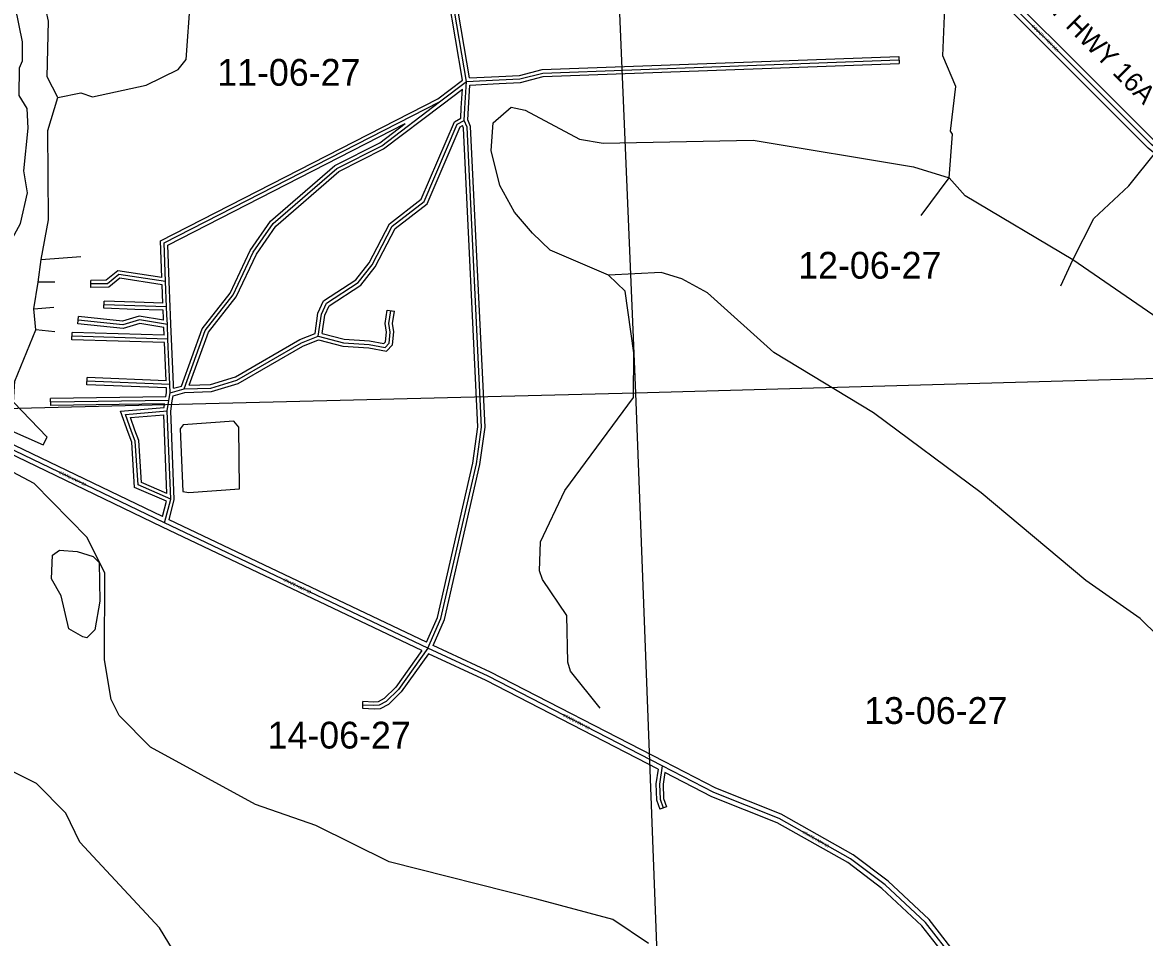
# Model space of a CAD drawing. Extents: x 418523 to 616617, y 1878279 to 2196743.
# Drawn here: x 477490 to 486921, y 2050659 to 2058345 of the extents above; entities that cross this region are included whole.
import ezdxf

# ---------------------------------------------------------------- set-up
doc = ezdxf.new("R2010")
doc.units = 0
for name, color, linetype in [('Level 1', 7, 'Continuous'), ('Level 2', 7, 'Continuous'), ('Level 22', 7, 'Continuous'), ('Level 23', 7, 'Continuous'), ('Level 28', 7, 'Continuous'), ('Level 31', 7, 'Continuous'), ('Level 32', 7, 'Continuous'), ('Level 34', 7, 'Continuous'), ('Level 5', 7, 'Continuous'), ('Level 7', 7, 'Continuous')]:
    doc.layers.add(name, color=color, linetype=linetype)

msp = doc.modelspace()

# ---------------------------------------------------------------- linework, layer by layer
at = {"layer": 'Level 1'}
for p, q in [((482425.349, 2060438.668), (482642.067, 2055229.613)), ((487939.346, 2055378.436), (482642.067, 2055229.613)), ((482642.067, 2055229.613), (477340.893, 2055098.836)), ((482642.067, 2055229.613), (482837.646, 2050080.728))]:
    msp.add_line(p, q, dxfattribs=at)
at = {"layer": 'Level 22'}
for p, q in [((478685.327, 2054141.739), (477119.221, 2054894.59)), ((480897.555, 2053088.715), (478685.327, 2054141.739))]:
    msp.add_line(p, q, dxfattribs=at)
for points in [[(487021.004, 2057282.043), (486978.752, 2057318.971), (485171.269, 2059125.811)], [(482866.088, 2052100.631), (481404.931, 2052852.793), (480897.555, 2053088.715)], [(485711.804, 2049481.083), (485657.88, 2049664.266), (485650.15, 2049839.593), (485543.181, 2050123.399), (485328.198, 2050466.264), (485079.536, 2050784.195), (484739.37, 2051102.557), (484448.769, 2051321.043), (483850.002, 2051657.365), (483301.036, 2051876.719), (482866.088, 2052100.631)]]:
    msp.add_lwpolyline(points, dxfattribs=at)
at = {"layer": 'Level 23'}
for p, q in [((478667.841, 2054194.526), (477136.551, 2054930.641)), ((478667.997, 2054105.686), (477101.891, 2054858.538)), ((480886.566, 2053138.246), (478723.021, 2054168.098)), ((480846.493, 2053068.719), (478668.136, 2054105.62))]:
    msp.add_line(p, q, dxfattribs=at)
for points in [[(487047.327, 2057312.161), (487006.085, 2057348.207), (485199.549, 2059154.101)], [(486994.681, 2057251.924), (486951.419, 2057289.734), (485142.988, 2059097.521)], [(482884.396, 2052136.196), (481422.524, 2052888.726), (480940.872, 2053112.686)], [(482831.927, 2052073.225), (481387.336, 2052816.861), (480901.627, 2053042.706)], [(485750.177, 2049492.379), (485697.627, 2049670.891), (485689.83, 2049847.73), (485579.2, 2050141.255), (485360.985, 2050489.272), (485109.133, 2050811.281), (484765.13, 2051133.236), (484470.68, 2051354.615), (483867.292, 2051693.531), (483317.649, 2051913.156), (482884.397, 2052136.196)], [(485673.431, 2049469.787), (485618.132, 2049657.64), (485610.469, 2049831.457), (485507.164, 2050105.543), (485295.411, 2050443.256), (485049.938, 2050757.109), (484713.61, 2051071.88), (484426.858, 2051287.471), (483832.711, 2051621.198), (483284.423, 2051840.281), (482888.421, 2052044.143)]]:
    msp.add_lwpolyline(points, dxfattribs=at)
at = {"layer": 'Level 31'}
for p, q in [((481220.897, 2057847.351), (481083.316, 2058665.201)), ((480996.569, 2057677.501), (481220.897, 2057847.351)), ((481208.433, 2057625.203), (481220.897, 2057847.351)), ((481220.897, 2057847.351), (481495.446, 2057861.306)), ((478680.003, 2056492.587), (480996.569, 2057677.501)), ((481202.556, 2057522.31), (481208.433, 2057625.203)), ((478693.301, 2056167.757), (478680.003, 2056492.587)), ((478702.084, 2055956.053), (478693.301, 2056167.757)), ((478434.596, 2055964.996), (478175.974, 2055973.897)), ((478702.084, 2055956.053), (478434.596, 2055964.996)), ((478704.917, 2055887.667), (478702.084, 2055956.053)), ((478708.323, 2055806.914), (478704.917, 2055887.667)), ((478713.431, 2055685.784), (478708.323, 2055806.914)), ((478713.431, 2055685.784), (477905.884, 2055710.097)), ((478729.298, 2055303.48), (478713.431, 2055685.784)), ((478729.298, 2055303.48), (478032.574, 2055331.251)), ((478732.124, 2055233.639), (478729.298, 2055303.48)), ((478732.124, 2055233.639), (478849.112, 2055266.164)), ((478719.489, 2055170.619), (477727.772, 2055156.722)), ((478706.697, 2055083.564), (478719.489, 2055170.619)), ((478719.489, 2055170.619), (478732.124, 2055233.639)), ((478736.326, 2054341.513), (478706.697, 2055083.564)), ((478685.327, 2054141.739), (478736.326, 2054341.513))]:
    msp.add_line(p, q, dxfattribs=at)
for points in [[(481495.446, 2057861.306), (481671.196, 2057870.282), (481863.282, 2057919.186), (484856.499, 2058029.71)], [(478849.112, 2055266.164), (479026.587, 2055757.357), (479261.379, 2056056.251), (479429.966, 2056414.019), (479597.982, 2056655.05), (480133.695, 2057119.055), (480509.776, 2057308.896), (480996.569, 2057677.501)], [(479976.816, 2055710.921), (480002.715, 2055894.453), (480044.633, 2055985.898), (480312.369, 2056159.532), (480429.918, 2056309.164), (480598.014, 2056633.481), (480865.904, 2056840.578), (481144.146, 2057489.496), (481202.556, 2057522.31)], [(480897.555, 2053088.715), (481007.36, 2053338.396), (481305.21, 2054637.48), (481348.482, 2054945.671), (481227.287, 2057464.003), (481202.556, 2057522.31)], [(478693.301, 2056167.757), (478300.057, 2056227.866), (478206.279, 2056150.134), (478065.698, 2056148.276)], [(479976.816, 2055710.921), (480188.039, 2055654.983), (480404.212, 2055640.482), (480538.649, 2055615.466), (480571.111, 2055650.223), (480581.063, 2055744.368), (480570.321, 2055814.973), (480586.041, 2055923.274)], [(478708.323, 2055806.914), (478473.597, 2055847.336), (478333.131, 2055804.381), (477959.096, 2055844.034)], [(478849.112, 2055266.164), (479074.258, 2055273.432), (479291.456, 2055339.293), (479834.697, 2055653.421), (479976.816, 2055710.921)], [(478736.326, 2054341.513), (478461.761, 2054459.595), (478438.539, 2054826.66), (478405.701, 2054910.103), (478356.368, 2055051.816), (478706.697, 2055083.564)], [(480897.555, 2053088.715), (480651.132, 2052742.589), (480547.42, 2052640.896), (480488.691, 2052609.539), (480444.666, 2052606.841), (480350.962, 2052610.931)], [(482866.088, 2052100.631), (482844.461, 2051947.261), (482848.925, 2051820.68), (482874.539, 2051747.096)]]:
    msp.add_lwpolyline(points, dxfattribs=at)
at = {"layer": 'Level 32'}
for p, q in [((481188.298, 2057860.297), (481057.3, 2058639.011)), ((481246.052, 2057878.668), (481119.536, 2058630.744)), ((484855.392, 2058059.691), (484857.606, 2057999.729)), ((481246.052, 2057878.668), (481493.924, 2057891.268)), ((480980.561, 2057703.01), (481188.298, 2057860.297)), ((481014.679, 2057653.583), (481187.312, 2057784.291)), ((481178.48, 2057626.884), (481187.312, 2057784.291)), ((481238.387, 2057623.522), (481249.342, 2057818.757)), ((481249.341, 2057818.757), (481496.969, 2057831.344)), ((478649.243, 2056510.55), (480980.561, 2057703.009)), ((481173.542, 2057540.42), (481178.481, 2057626.914)), ((481232.908, 2057527.583), (481238.386, 2057623.492)), ((478710.766, 2056474.623), (480706.281, 2057495.321)), ((478661.836, 2056202.916), (478649.243, 2056510.55)), ((478723.276, 2056168.984), (478710.766, 2056474.623)), ((478066.094, 2056118.278), (478065.301, 2056178.274)), ((478670.769, 2055987.116), (478664.351, 2056141.833)), ((478732.06, 2055957.296), (478723.276, 2056169.001)), ((478174.942, 2055943.915), (478177.006, 2056003.88)), ((478435.628, 2055994.978), (478177.006, 2056003.88)), ((478670.769, 2055987.116), (478435.599, 2055994.979)), ((478433.565, 2055935.012), (478174.942, 2055943.915)), ((478673.262, 2055926.999), (478433.594, 2055935.011)), ((478676.062, 2055859.873), (478673.261, 2055926.999)), ((478734.892, 2055888.909), (478732.06, 2055957.295)), ((480556.352, 2055927.584), (480615.731, 2055918.965)), ((477955.934, 2055814.201), (477962.26, 2055873.867)), ((478676.783, 2055842.786), (478676.062, 2055859.873)), ((478738.297, 2055808.178), (478734.892, 2055888.931)), ((478743.406, 2055687.047), (478738.297, 2055808.178)), ((477904.982, 2055680.11), (477906.786, 2055740.084)), ((478682.099, 2055716.741), (477906.786, 2055740.084)), ((478682.099, 2055716.741), (478679.369, 2055781.457)), ((478684.615, 2055656.636), (477904.982, 2055680.11)), ((478697.975, 2055334.751), (478684.615, 2055656.636)), ((478759.274, 2055304.723), (478743.406, 2055687.027)), ((478031.38, 2055301.273), (478033.769, 2055361.226)), ((478697.975, 2055334.751), (478033.769, 2055361.226)), ((478700.441, 2055274.605), (478031.38, 2055301.273)), ((478702.003, 2055236.017), (478700.442, 2055274.605)), ((478760.571, 2055272.686), (478759.275, 2055304.691)), ((478760.571, 2055272.686), (478826.158, 2055290.92)), ((478694.837, 2055200.276), (477727.352, 2055186.72)), ((477728.194, 2055126.724), (477727.352, 2055186.72)), ((478694.837, 2055200.276), (478702.003, 2055236.017)), ((478736.38, 2055079.2), (478749.087, 2055165.635)), ((478749.087, 2055165.635), (478757.916, 2055209.671)), ((478757.916, 2055209.671), (478853.68, 2055236.294)), ((478684.69, 2055140.126), (477728.194, 2055126.724)), ((478704.451, 2054387.879), (478678.036, 2055049.458)), ((478680.241, 2055109.871), (478684.69, 2055140.126)), ((478766.479, 2054338.334), (478736.801, 2055081.586)), ((478667.841, 2054194.527), (478700.915, 2054324.085)), ((478723.021, 2054168.097), (478766.479, 2054338.334)), ((480349.655, 2052580.959), (480352.271, 2052640.904)), ((482902.872, 2051756.958), (482846.206, 2051737.233))]:
    msp.add_line(p, q, dxfattribs=at)
for points in [[(481493.916, 2057891.268), (481666.685, 2057900.092), (481858.979, 2057949.048), (484855.392, 2058059.691)], [(481496.976, 2057831.345), (481675.706, 2057840.473), (481867.586, 2057889.323), (484857.606, 2057999.729)], [(478892.361, 2055297.576), (479053.162, 2055742.621), (479287.07, 2056040.39), (479456.025, 2056398.94), (479620.453, 2056634.823), (480150.529, 2057093.946), (480525.721, 2057283.337), (481014.68, 2057653.584)], [(479949.528, 2055732.243), (479973.62, 2055902.977), (480020.994, 2056006.325), (480291.859, 2056181.988), (480404.581, 2056325.476), (480574.426, 2056653.166), (480841.398, 2056859.553), (481120.582, 2057510.67), (481173.542, 2057540.42)], [(480940.872, 2053112.686), (481035.966, 2053328.921), (481334.74, 2054632.031), (481378.584, 2054944.294), (481256.996, 2057470.791), (481232.908, 2057527.583)], [(478826.159, 2055290.92), (479000.012, 2055772.093), (479235.688, 2056072.111), (479403.906, 2056429.098), (479575.511, 2056675.276), (480116.861, 2057144.163), (480493.831, 2057334.453), (480706.281, 2057495.321)], [(480010.244, 2055733.102), (480031.811, 2055885.929), (480068.272, 2055965.471), (480332.88, 2056137.076), (480455.254, 2056292.851), (480621.602, 2056613.796), (480890.41, 2056821.603), (481167.709, 2057468.323), (481188.026, 2057479.736)], [(480886.566, 2053138.247), (480978.753, 2053347.872), (481275.68, 2054642.927), (481318.381, 2054947.048), (481197.578, 2057457.216), (481188.026, 2057479.736)], [(478661.836, 2056202.916), (478291.279, 2056259.557), (478195.29, 2056179.992), (478065.301, 2056178.274)], [(478664.351, 2056141.833), (478308.835, 2056196.176), (478217.268, 2056120.276), (478066.094, 2056118.278)], [(479978.801, 2055679.36), (480183.151, 2055625.243), (480400.451, 2055610.666), (480549.341, 2055582.961), (480599.89, 2055637.084), (480611.304, 2055745.059), (480600.651, 2055815.076), (480615.731, 2055918.965)], [(480010.244, 2055733.103), (480192.928, 2055684.723), (480407.973, 2055670.298), (480527.957, 2055647.971), (480542.331, 2055663.362), (480550.822, 2055743.678), (480539.992, 2055814.869), (480556.352, 2055927.584)], [(478679.369, 2055781.457), (478475.543, 2055816.559), (478336.054, 2055773.903), (477955.934, 2055814.201)], [(478676.783, 2055842.786), (478471.651, 2055878.114), (478330.209, 2055834.86), (477962.26, 2055873.867)], [(478892.361, 2055297.576), (479069.337, 2055303.29), (479279.436, 2055366.997), (479821.498, 2055680.444), (479949.528, 2055732.243)], [(478853.68, 2055236.294), (479079.179, 2055243.575), (479303.476, 2055311.588), (479847.896, 2055626.398), (479978.801, 2055679.36)], [(478700.915, 2054324.084), (478432.982, 2054439.314), (478408.896, 2054820.061), (478377.565, 2054899.674), (478315.351, 2055078.389), (478680.241, 2055109.871)], [(478704.451, 2054387.879), (478490.538, 2054479.876), (478468.181, 2054833.259), (478433.838, 2054920.532), (478397.386, 2055025.242), (478678.036, 2055049.458)], [(480901.628, 2053042.706), (480674.032, 2052723.026), (480565.349, 2052616.46), (480497.053, 2052579.994), (480444.931, 2052576.801), (480349.655, 2052580.959)], [(480846.493, 2053068.719), (480628.232, 2052762.151), (480529.491, 2052665.331), (480480.33, 2052639.084), (480444.402, 2052636.882), (480352.271, 2052640.904)], [(482831.927, 2052073.225), (482814.386, 2051948.839), (482819.102, 2051815.096), (482846.206, 2051737.233)], [(482888.421, 2052044.143), (482874.536, 2051945.683), (482878.747, 2051826.265), (482902.872, 2051756.958)]]:
    msp.add_lwpolyline(points, dxfattribs=at)
at = {"layer": 'Level 5'}
for p, q in [((485044.325, 2056723.471), (485279.445, 2057038.972)), ((477647.846, 2056354.914), (477981.433, 2056378.13)), ((477621.819, 2056163.309), (477647.846, 2056354.914)), ((486216.573, 2056133.574), (486317.792, 2056349.791)), ((477587.232, 2055938.393), (477621.819, 2056163.309)), ((477763.512, 2056162.531), (477621.819, 2056163.309)), ((477587.232, 2055938.393), (477754.056, 2055954.186)), ((477602.996, 2055763.269), (477587.232, 2055938.393)), ((477761.28, 2055745.741), (477602.996, 2055763.269))]:
    msp.add_line(p, q, dxfattribs=at)
for points in [[(476680.234, 2054701.151), (476882.112, 2055033.531), (477251.233, 2055465.057), (477310.401, 2055614.781), (477280.788, 2056306.867), (477474.416, 2056655.939), (477534.142, 2056914.076), (477501.818, 2057097.64), (477537.092, 2057455.909), (477529.639, 2057622.702), (477463.536, 2057731.434), (477464.811, 2057964.85), (477490.111, 2058023.041), (477490.968, 2058181.436), (477401.647, 2058623.755), (477321.066, 2059141.066), (477307.794, 2059766.351), (477250.519, 2059966.754), (477236.499, 2060458.666)], [(477788.554, 2057712.988), (477697.798, 2057888.541), (477708.66, 2058355.352), (477611.039, 2058806.032), (477471.219, 2059156.918), (477410.058, 2060182.651), (477385.277, 2060224.462), (477371.752, 2060460.468)], [(477788.554, 2057712.988), (477980.517, 2057753.622), (478080.361, 2057719.753), (478531.08, 2057817.372), (478798.563, 2057949.309), (478865.673, 2058032.312), (478901.775, 2058540.635), (478994.743, 2058773.561), (479030.027, 2059131.831), (479156.306, 2059364.558), (479174.551, 2059656.236), (479242.09, 2059814.27), (479226.206, 2059956.083), (479193.384, 2060056.316), (479195.506, 2060448.095)], [(485279.445, 2057038.972), (485306.419, 2057405.641), (485289.868, 2057430.752), (485333.582, 2057805.651), (485226.615, 2058064.636), (485255.612, 2058806.445), (485147.927, 2058932.076), (485253.721, 2059998.573), (485464.418, 2060422.586)], [(486317.792, 2056349.791), (486494.72, 2056698.972), (486787.992, 2056972.463), (487014.582, 2057254.693), (487056.821, 2057354.496), (487283.242, 2057603.376), (487468.311, 2057910.846), (487527.978, 2058152.272), (487611.958, 2058268.526), (487646.126, 2058418.411), (487831.156, 2058725.841), (487865.423, 2058892.406), (488143.431, 2059432.762), (488144.417, 2059616.167), (488278.388, 2059723.821), (488329.217, 2059873.606)], [(477647.846, 2056354.914), (477708.001, 2056688.043), (477703.716, 2057438.351), (477788.554, 2057712.988)], [(482415.591, 2056220.781), (481924.886, 2056431.848), (481775.59, 2056574.38)], [(482345.976, 2052586.462), (482097.555, 2052896.246), (482072.943, 2052971.407), (482066.726, 2053363.246), (481859.955, 2053664.471), (481835.343, 2053739.662), (481844.989, 2053981.348), (482047.376, 2054413.761), (482626.806, 2055194.269), (482628.838, 2055569.408), (482556.587, 2056086.65), (482415.591, 2056220.781)], [(477047.331, 2054757.547), (477072.801, 2054840.78), (477173.521, 2054965.264), (477223.671, 2054990.016), (477664.445, 2054795.887), (477698.155, 2054862.379), (477416.292, 2055155.692), (477425.57, 2055330.726), (477602.996, 2055763.269)], [(480451.067, 2049028.679), (480344.071, 2049279.324), (480095.121, 2049497.416), (479820.741, 2049632.295), (479637.208, 2049608.271), (479504.184, 2049675.681), (479287.737, 2049726.879), (479195.846, 2049694.027), (479195.477, 2049627.336), (479086.976, 2049602.913), (478791.681, 2050496.511), (478642.934, 2050739.084), (477971.575, 2051459.641), (477856.177, 2051702.016), (477607.427, 2051953.448), (477349.688, 2052079.907), (476824.496, 2052082.72), (476591.898, 2052234.051), (476284.039, 2052344.058)]]:
    msp.add_lwpolyline(points, dxfattribs=at)
msp.add_lwpolyline([(478887.771, 2054397.466), (479313.091, 2054428.522), (479307.561, 2054945.405), (479266.14, 2054995.655), (478840.79, 2054964.598), (478815.62, 2054931.387), (478837.78, 2054406.065), (478887.771, 2054397.466)], close=True, dxfattribs=at)
at = {"layer": 'Level 7'}
for points in [[(481775.59, 2056574.38), (481626.483, 2056750.261), (481502.676, 2056975.996), (481429.219, 2057268.161), (481447.135, 2057501.517), (481597.916, 2057634.082), (481714.49, 2057608.414), (482171.685, 2057364.205), (482371.56, 2057329.786), (483630.51, 2057356.316), (484979.826, 2057132.31), (485279.445, 2057038.972)], [(486317.792, 2056349.791), (485412.011, 2056888.201), (485279.445, 2057038.972)], [(487959.331, 2054665.284), (487869.333, 2054982.551), (487472.164, 2055534.918), (486990.546, 2055887.63), (486317.792, 2056349.791)], [(487903.187, 2051989.568), (487878.017, 2051956.357), (487869.119, 2051856.355), (487711.065, 2051915.594), (487553.876, 2052141.526), (487414.027, 2052484.063), (487406.216, 2052584.136), (487266.356, 2052926.681), (487183.621, 2053043.843), (486885.08, 2053337.256), (486428.313, 2053656.497), (485548.619, 2054394.842), (484643.556, 2055066.656), (483804.296, 2055571.386), (483248.474, 2056074.579), (483032.346, 2056192.439), (482857.551, 2056243.407), (482415.591, 2056220.781)], [(482752.132, 2050608.511), (482453.101, 2050810.191), (481812.123, 2050980.386), (480571.668, 2051295.546), (479956.418, 2051598.964), (479448.843, 2051776.771), (478567.774, 2052256.72), (478302.452, 2052524.932), (478236.478, 2052658.674), (478179.931, 2052992.421), (478183.817, 2053717.679), (478035.398, 2054018.574), (477587.66, 2054471.198), (477047.331, 2054757.547)]]:
    msp.add_lwpolyline(points, dxfattribs=at)
msp.add_lwpolyline([(477997.573, 2053185.133), (477881.219, 2053252.453), (477816.002, 2053527.909), (477733.398, 2053670.081), (477742.804, 2053870.126), (477801.395, 2053911.478), (477951.419, 2053902.33), (478084.562, 2053859.921), (478134.325, 2053809.641), (478140.891, 2053484.492), (478097.905, 2053242.966), (478030.854, 2053176.634), (477997.573, 2053185.133)], close=True, dxfattribs=at)

# ---------------------------------------------------------------- texts
at = {"layer": 'Level 2'}
for s, p in [('11-06-27', (479126.781, 2057812.868)), ('12-06-27', (484009.333, 2056192.718)), ('13-06-27', (484563.722, 2052452.762)), ('14-06-27', (479549.831, 2052246.093))]:
    msp.add_text(s, height=225, dxfattribs=at).set_placement(p)
at = {"layer": 'Level 28'}
msp.add_text('COUNTY HWY 16A', height=160, rotation=315.0092667, dxfattribs=at).set_placement((485568.451, 2058991.124))
at = {"layer": 'Level 34'}
for s, rotation, p in [('COUNTY HWY 16A', 315.0092667, (485967.216, 2058312.475)), ('STATE HWY 13', 334.3248334, (477793.39, 2054556.641)), ('STATE HWY 13', 334.5446, (479682.409, 2053653.284)), ('STATE HWY 13', 332.761025, (482027.715, 2052518.145)), ('STATE HWY 13', 330.6766278, (484043.171, 2051534.529))]:
    msp.add_text(s, height=25, rotation=rotation, dxfattribs=at).set_placement(p)

doc.saveas('drawing.dxf')
